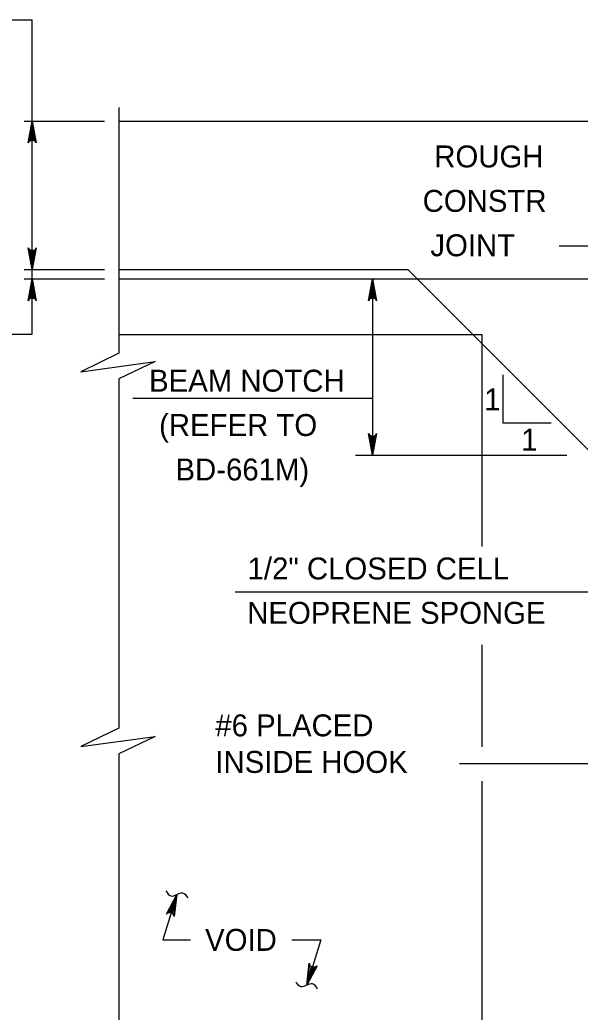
# Model space of a CAD drawing. Extents: x 636530 to 644067, y 294168 to 299122.
# Drawn here: x 638659.3 to 638735.9, y 295744.4 to 295880.1 of the extents above; entities that cross this region are included whole.
import ezdxf

# ---------------------------------------------------------------- set-up
doc = ezdxf.new("R2010")
doc.units = 0
doc.layers.add('1', color=7, linetype='Continuous')

msp = doc.modelspace()

# ---------------------------------------------------------------- linework, layer by layer
at = {"layer": '1'}
for p, q in [((638631.83, 295880.15), (638661, 295880.15)), ((638661, 295845.98), (638661, 295880.15)), ((638672.83, 295868.14), (638672.83, 295834.55)), ((638659.89, 295866.3), (638670.88, 295866.3)), ((638672.83, 295866.3), (638777.22, 295866.3)), ((638733.07, 295849.23), (638739.8, 295849.23)), ((638659.89, 295845.98), (638670.88, 295845.98)), ((638661, 295837.15), (638661, 295845.98)), ((638672.83, 295845.98), (638712.36, 295845.98)), ((638737.75, 295820.58), (638712.36, 295845.98)), ((638659.89, 295844.71), (638670.88, 295844.71)), ((638672.83, 295844.71), (638713.62, 295844.71)), ((638707.54, 295844.71), (638707.54, 295820.58)), ((638713.62, 295844.71), (638744.1, 295844.71)), ((638631.83, 295837.15), (638661, 295837.15)), ((638672.83, 295837.09), (638722.51, 295837.09)), ((638722.51, 295808.12), (638722.51, 295837.09)), ((638672.83, 295831.03), (638672.83, 295783.27)), ((638725.37, 295831.6), (638725.37, 295825.02)), ((638674.78, 295828.41), (638707.54, 295828.41)), ((638725.37, 295825.02), (638731.96, 295825.02)), ((638705.19, 295820.58), (638734.1, 295820.58)), ((638688.77, 295801.92), (638745.73, 295801.92)), ((638722.51, 295780.7), (638722.51, 295794.65)), ((638672.83, 295779.75), (638672.83, 295733.21)), ((638719.43, 295778.43), (638740.54, 295778.43)), ((638722.51, 295706.28), (638722.51, 295776.01)), ((638680.77, 295760.51), (638678.85, 295754.3)), ((638678.85, 295754.3), (638682.64, 295754.3)), ((638696.48, 295754.3), (638700.46, 295754.3)), ((638700.46, 295754.3), (638698.54, 295748.09))]:
    msp.add_line(p, q, dxfattribs=at)
for points in [[(638661, 295866.3), (638661.56, 295863.31), (638661.48, 295863.43), (638661.4, 295863.54), (638661.3, 295863.6), (638661.2, 295863.66), (638661.1, 295863.68), (638661, 295863.7), (638660.9, 295863.68), (638660.8, 295863.66), (638660.7, 295863.6), (638660.6, 295863.54), (638660.52, 295863.43), (638660.44, 295863.31), (638661, 295866.3), (638660.52, 295863.43), (638660.6, 295863.54), (638661, 295866.3), (638660.7, 295863.6), (638660.8, 295863.66), (638661, 295866.3), (638660.9, 295863.68), (638661, 295863.7), (638661, 295866.3), (638661.1, 295863.68), (638661.2, 295863.66), (638661, 295866.3), (638661.3, 295863.6), (638661.4, 295863.54), (638661, 295866.3), (638661.48, 295863.43)], [(638661, 295845.98), (638660.44, 295848.96), (638660.52, 295848.84), (638660.6, 295848.73), (638660.7, 295848.67), (638660.8, 295848.61), (638660.9, 295848.59), (638661, 295848.58), (638661.1, 295848.59), (638661.2, 295848.61), (638661.3, 295848.67), (638661.4, 295848.73), (638661.48, 295848.84), (638661.56, 295848.96), (638661, 295845.98), (638661.48, 295848.84), (638661.4, 295848.73), (638661, 295845.98), (638661.3, 295848.67), (638661.2, 295848.61), (638661, 295845.98), (638661.1, 295848.59), (638661, 295848.58), (638661, 295845.98), (638660.9, 295848.59), (638660.8, 295848.61), (638661, 295845.98), (638660.7, 295848.67), (638660.6, 295848.73), (638661, 295845.98), (638660.52, 295848.84)], [(638661, 295844.71), (638661.56, 295841.73), (638661.48, 295841.84), (638661.4, 295841.96), (638661.3, 295842.01), (638661.2, 295842.07), (638661.1, 295842.09), (638661, 295842.11), (638660.9, 295842.09), (638660.8, 295842.07), (638660.7, 295842.01), (638660.6, 295841.96), (638660.52, 295841.84), (638660.44, 295841.73), (638661, 295844.71), (638660.52, 295841.84), (638660.6, 295841.96), (638661, 295844.71), (638660.7, 295842.01), (638660.8, 295842.07), (638661, 295844.71), (638660.9, 295842.09), (638661, 295842.11), (638661, 295844.71), (638661.1, 295842.09), (638661.2, 295842.07), (638661, 295844.71), (638661.3, 295842.01), (638661.4, 295841.96), (638661, 295844.71), (638661.48, 295841.84)], [(638707.54, 295844.71), (638708.1, 295841.73), (638708.02, 295841.84), (638707.94, 295841.96), (638707.84, 295842.01), (638707.74, 295842.07), (638707.64, 295842.09), (638707.54, 295842.11), (638707.44, 295842.09), (638707.34, 295842.07), (638707.24, 295842.01), (638707.14, 295841.96), (638707.06, 295841.84), (638706.98, 295841.73), (638707.54, 295844.71), (638707.06, 295841.84), (638707.14, 295841.96), (638707.54, 295844.71), (638707.24, 295842.01), (638707.34, 295842.07), (638707.54, 295844.71), (638707.44, 295842.09), (638707.54, 295842.11), (638707.54, 295844.71), (638707.64, 295842.09), (638707.74, 295842.07), (638707.54, 295844.71), (638707.84, 295842.01), (638707.94, 295841.96), (638707.54, 295844.71), (638708.02, 295841.84)], [(638672.83, 295834.55), (638667.64, 295832.01), (638677.79, 295833.39), (638672.83, 295831.03)], [(638707.54, 295820.58), (638706.98, 295823.56), (638707.06, 295823.45), (638707.14, 295823.33), (638707.24, 295823.27), (638707.34, 295823.21), (638707.44, 295823.19), (638707.54, 295823.18), (638707.64, 295823.19), (638707.74, 295823.21), (638707.84, 295823.27), (638707.94, 295823.33), (638708.02, 295823.45), (638708.1, 295823.56), (638707.54, 295820.58), (638708.02, 295823.45), (638707.94, 295823.33), (638707.54, 295820.58), (638707.84, 295823.27), (638707.74, 295823.21), (638707.54, 295820.58), (638707.64, 295823.19), (638707.54, 295823.18), (638707.54, 295820.58), (638707.44, 295823.19), (638707.34, 295823.21), (638707.54, 295820.58), (638707.24, 295823.27), (638707.14, 295823.33), (638707.54, 295820.58), (638707.06, 295823.45)], [(638672.83, 295783.27), (638667.64, 295780.73), (638677.79, 295782.11), (638672.83, 295779.75)], [(638680.77, 295760.51), (638680.42, 295757.5), (638680.34, 295757.77), (638680.18, 295757.94), (638680, 295758.03), (638679.8, 295758.06), (638679.57, 295758), (638679.35, 295757.83), (638680.77, 295760.51), (638679.57, 295758), (638679.8, 295758.06), (638680.77, 295760.51), (638680, 295758.03), (638680.18, 295757.94), (638680.77, 295760.51), (638680.34, 295757.77)], [(638698.54, 295748.09), (638698.89, 295751.1), (638698.97, 295750.84), (638699.13, 295750.66), (638699.31, 295750.57), (638699.51, 295750.55), (638699.74, 295750.6), (638699.96, 295750.77), (638698.54, 295748.09), (638699.74, 295750.6), (638699.51, 295750.55), (638698.54, 295748.09), (638699.31, 295750.57), (638699.13, 295750.66), (638698.54, 295748.09), (638698.97, 295750.84)]]:
    msp.add_lwpolyline(points, dxfattribs=at)
for points in [[(638679.29, 295761.01), (638679.97, 295760.31), (638681.57, 295760.72), (638682.26, 295760.07)], [(638700.02, 295747.6), (638699.33, 295748.29), (638697.74, 295747.88), (638697.05, 295748.53)]]:
    msp.add_spline(points, degree=3, dxfattribs=at)

# ---------------------------------------------------------------- texts
for s, p in [('ROUGH', (638715.98, 295859.96)), ('CONSTR', (638714.39, 295853.88)), (' JOINT', (638714.33, 295847.81)), ('BEAM NOTCH', (638676.98, 295829.29)), ('1', (638722.81, 295826.72)), ('(REFER TO', (638678.35, 295823.22)), ('1', (638727.87, 295821.21)), ('BD-661M)', (638680.59, 295817.14)), ('1/2" CLOSED CELL', (638690.45, 295803.6)), ('NEOPRENE SPONGE', (638690.4, 295797.53)), ('#6 PLACED', (638686.04, 295782.14)), ('INSIDE HOOK', (638686.04, 295777.14)), ('VOID', (638684.64, 295752.8))]:
    msp.add_text(s, height=3, rotation=360, dxfattribs=at).set_placement(p)

doc.saveas('drawing.dxf')
